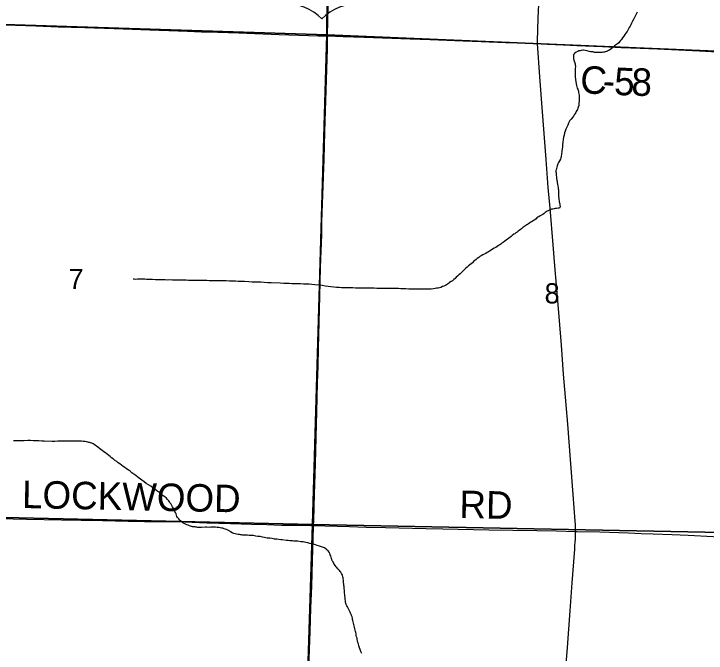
# Model space of a CAD drawing. Extents: x 2.4 to 73.1, y 4.5 to 25.6.
# Drawn here: x 30.759 to 31.475, y 23.516 to 24.177 of the extents above; entities that cross this region are included whole.
import ezdxf

# ---------------------------------------------------------------- set-up
doc = ezdxf.new("R2010")
doc.units = 0
for name, color, linetype in [('GM_X_County_Road', 7, 'Continuous'), ('GM_X_County_Road_Text', 7, 'Continuous'), ('GM_X_Minor_River', 7, 'Continuous'), ('GM_X_Section', 7, 'Continuous'), ('GM_X_Section_Text', 7, 'Continuous'), ('GM_X_Township_Road', 7, 'Continuous'), ('GM_X_Township_Road_Text', 7, 'Continuous'), ('GM_X_US_Route', 7, 'Continuous'), ('GM_X_US_Shield', 7, 'Continuous')]:
    doc.layers.add(name, color=color, linetype=linetype)

msp = doc.modelspace()

# ---------------------------------------------------------------- linework, layer by layer
at = {"layer": 'GM_X_County_Road'}
for points in [[(30.57714, 24.16869), (30.58496, 24.17008), (30.58864, 24.17052), (30.59265, 24.17075), (30.5976, 24.17079), (30.60754, 24.17057), (30.62928, 24.16975), (30.64451, 24.16924), (30.68799, 24.16754), (30.71813, 24.16655), (30.74112, 24.16566), (30.761, 24.16497), (30.78181, 24.16423), (30.80511, 24.16339), (30.83246, 24.16254), (30.8629, 24.16144), (30.89978, 24.16015), (30.93871, 24.15879), (30.95299, 24.15827), (30.97008, 24.15772), (30.99183, 24.15694), (31.03346, 24.15552), (31.07354, 24.15413), (31.08339, 24.15382)], [(31.08339, 24.15382), (31.09963, 24.15331), (31.12107, 24.15257), (31.1686, 24.15087), (31.18942, 24.15009), (31.22358, 24.14867), (31.24222, 24.14799), (31.26707, 24.14712), (31.28167, 24.1466), (31.29844, 24.14598), (31.3002, 24.14594)], [(31.3002, 24.14594), (31.31055, 24.14549), (31.327, 24.14459), (31.34098, 24.14402), (31.36738, 24.14282), (31.38664, 24.142), (31.40651, 24.14121), (31.42421, 24.1404), (31.46769, 24.13848), (31.48632, 24.13756), (31.50992, 24.1365), (31.55112, 24.13472)]]:
    msp.add_lwpolyline(points, dxfattribs=at)
at = {"layer": 'GM_X_Minor_River'}
for points in [[(31.40332, 24.17838), (31.40233, 24.17631), (31.40116, 24.17424), (31.39997, 24.17141)], [(31.39997, 24.17141), (31.39841, 24.16915), (31.39743, 24.16708), (31.39664, 24.16519), (31.39586, 24.16388), (31.39508, 24.16256), (31.3941, 24.16067), (31.39292, 24.1586), (31.39156, 24.15673), (31.39058, 24.15522), (31.38942, 24.15353), (31.38825, 24.15203), (31.38708, 24.15015), (31.38611, 24.14902), (31.38514, 24.1479), (31.38437, 24.14677), (31.38302, 24.14566), (31.38205, 24.14491), (31.3809, 24.14417), (31.37994, 24.14361), (31.37916, 24.14268), (31.37763, 24.14175), (31.37589, 24.14007), (31.37474, 24.13933), (31.37378, 24.13877), (31.37262, 24.13803), (31.37148, 24.13767), (31.37033, 24.13731), (31.36938, 24.13714), (31.36842, 24.13696), (31.36708, 24.1366), (31.36195, 24.13668), (31.36062, 24.13671), (31.3591, 24.13692), (31.35778, 24.13732), (31.35645, 24.13753), (31.35512, 24.13755), (31.35379, 24.13777), (31.35246, 24.13798), (31.35114, 24.13838), (31.34962, 24.13878), (31.34791, 24.139), (31.34696, 24.13902), (31.34544, 24.13885), (31.34429, 24.13849), (31.34296, 24.13832), (31.342, 24.13795), (31.34028, 24.13722), (31.33893, 24.1361), (31.33777, 24.13517), (31.33737, 24.13404), (31.33736, 24.1329), (31.33733, 24.13157), (31.33751, 24.13062), (31.33786, 24.12871), (31.33803, 24.12776), (31.33877, 24.12623), (31.33913, 24.12489), (31.3393, 24.12394), (31.33947, 24.12223), (31.33925, 24.12033), (31.33922, 24.11862), (31.33918, 24.11615), (31.33915, 24.11407), (31.33912, 24.11236), (31.33929, 24.11102), (31.33946, 24.11007), (31.33945, 24.10893), (31.34014, 24.10436), (31.34049, 24.10265), (31.34104, 24.10131), (31.34139, 24.09978), (31.34195, 24.09882), (31.34212, 24.09787), (31.34249, 24.09673), (31.34266, 24.09539), (31.34301, 24.09406), (31.34318, 24.09254), (31.34315, 24.09083), (31.34332, 24.0893), (31.3433, 24.08797), (31.34327, 24.08646), (31.34306, 24.08475), (31.34282, 24.08209), (31.34242, 24.08039), (31.34201, 24.07907), (31.34143, 24.07794), (31.34103, 24.0768), (31.34025, 24.07587), (31.33986, 24.07492), (31.33908, 24.0738), (31.33829, 24.07229), (31.33732, 24.07097), (31.33635, 24.06966), (31.33518, 24.06778), (31.33383, 24.06647), (31.33304, 24.06515), (31.33226, 24.06365), (31.33147, 24.06176), (31.33048, 24.05969), (31.32969, 24.05742)], [(31.32969, 24.05742), (31.3289, 24.05553), (31.3283, 24.05364), (31.32769, 24.05137), (31.32708, 24.0491), (31.32667, 24.04683), (31.32643, 24.04399), (31.3262, 24.04152), (31.32597, 24.03924), (31.32575, 24.03697), (31.32553, 24.03526), (31.32532, 24.03375), (31.3251, 24.03242), (31.32509, 24.03128), (31.32488, 24.02995), (31.32467, 24.02901), (31.32446, 24.02787), (31.32406, 24.02655), (31.3221, 24.02316), (31.32132, 24.02165), (31.32092, 24.02071), (31.32053, 24.01958), (31.32031, 24.01825), (31.31991, 24.01693), (31.31951, 24.01561), (31.31931, 24.01466), (31.31928, 24.01333), (31.31946, 24.01238), (31.31963, 24.01124), (31.31961, 24.00972), (31.31977, 24.00819), (31.31994, 24.00648), (31.3201, 24.00496), (31.32046, 24.00362), (31.32063, 24.00229), (31.32098, 24.00058), (31.32115, 23.99886), (31.3215, 23.99696), (31.32167, 23.99582), (31.32184, 23.99467), (31.32201, 23.99353), (31.32199, 23.99239), (31.32197, 23.99106), (31.32214, 23.98973), (31.32211, 23.98783), (31.32227, 23.98612), (31.32244, 23.98479), (31.32261, 23.98345), (31.32278, 23.98231), (31.32296, 23.98136), (31.32332, 23.97983), (31.32349, 23.97888), (31.32366, 23.97736), (31.32287, 23.97604), (31.32154, 23.97587), (31.32002, 23.97571), (31.31868, 23.97554), (31.31735, 23.97537), (31.31601, 23.97501), (31.31487, 23.97484), (31.31276, 23.97393), (31.31123, 23.97319), (31.31027, 23.97264), (31.30931, 23.97208), (31.30815, 23.97134), (31.307, 23.97041), (31.30565, 23.96948), (31.30431, 23.96874), (31.30315, 23.96781), (31.30181, 23.96707), (31.30066, 23.96652), (31.2997, 23.96578), (31.29873, 23.96484), (31.29757, 23.96372), (31.29604, 23.96299), (31.29489, 23.96225), (31.29354, 23.96132), (31.2922, 23.96058), (31.29104, 23.95984), (31.29008, 23.95909), (31.28912, 23.95854), (31.28816, 23.95799), (31.2872, 23.95724), (31.28624, 23.9565), (31.28508, 23.95575), (31.28373, 23.95464), (31.28258, 23.9539), (31.28142, 23.95296), (31.28027, 23.95203), (31.27911, 23.9511), (31.27796, 23.95036), (31.2768, 23.94943), (31.27584, 23.94887), (31.27411, 23.94757), (31.27295, 23.94664), (31.27179, 23.94552), (31.27026, 23.9446), (31.26911, 23.94385), (31.26795, 23.94273), (31.26641, 23.94162), (31.26487, 23.9405)], [(31.26487, 23.9405), (31.26352, 23.93958), (31.26237, 23.93883), (31.26122, 23.93809), (31.26006, 23.93716), (31.25852, 23.93624), (31.25718, 23.93531), (31.25564, 23.93457), (31.25065, 23.93161), (31.2495, 23.93087), (31.24815, 23.92994), (31.24681, 23.92921), (31.24527, 23.92828), (31.24374, 23.92755), (31.2422, 23.92662), (31.24086, 23.92588), (31.23951, 23.92477), (31.23797, 23.92384), (31.23682, 23.92291), (31.23547, 23.92179), (31.23431, 23.92067), (31.23296, 23.91955), (31.2318, 23.91843), (31.23045, 23.91731), (31.22891, 23.9162), (31.22756, 23.91489), (31.22621, 23.91377), (31.22486, 23.91265), (31.22312, 23.91078), (31.22177, 23.90947), (31.22042, 23.90817), (31.21906, 23.90686), (31.21771, 23.90574), (31.21637, 23.90462), (31.2152, 23.90331), (31.21366, 23.90201), (31.21231, 23.90089), (31.21097, 23.89996), (31.20943, 23.89904), (31.20827, 23.89791), (31.20712, 23.89736), (31.20616, 23.89681), (31.2052, 23.89606), (31.20366, 23.89533), (31.20213, 23.89478), (31.20041, 23.89405), (31.19888, 23.8937), (31.19755, 23.89334), (31.19602, 23.89317), (31.1945, 23.89282), (31.19278, 23.89246), (31.1903, 23.89231), (31.18859, 23.89215), (31.18688, 23.89218), (31.18479, 23.89221), (31.18269, 23.89225), (31.1806, 23.89228), (31.17813, 23.89232), (31.17166, 23.89223), (31.16938, 23.89227), (31.16729, 23.8923), (31.16425, 23.89254), (31.16178, 23.89258), (31.15912, 23.89263), (31.15665, 23.89285), (31.15456, 23.89289), (31.15208, 23.89293), (31.14999, 23.89296), (31.14752, 23.893), (31.14524, 23.89285), (31.14276, 23.89289), (31.14029, 23.89293), (31.13687, 23.89298), (31.13421, 23.89302), (31.13155, 23.89307), (31.12888, 23.89311), (31.12622, 23.89315), (31.12356, 23.8932), (31.12071, 23.89324), (31.11786, 23.89329), (31.115, 23.89333), (31.11215, 23.89338), (31.1093, 23.89361), (31.10645, 23.89347), (31.10303, 23.89352), (31.10036, 23.89357), (31.09789, 23.89361), (31.09523, 23.89384), (31.09257, 23.89388), (31.08972, 23.89412), (31.08687, 23.89454), (31.08403, 23.89478), (31.0808, 23.89521), (31.07777, 23.89583), (31.07435, 23.89626), (31.07017, 23.89671), (31.06713, 23.89695), (31.06428, 23.89718), (31.06144, 23.89742), (31.05858, 23.89747), (31.05554, 23.8977)], [(31.05554, 23.8977), (31.0525, 23.89775), (31.04965, 23.8978), (31.04661, 23.89785), (31.04375, 23.89789), (31.0409, 23.89794), (31.03824, 23.89817), (31.03444, 23.89823), (31.02513, 23.89857), (31.02152, 23.89882), (31.01791, 23.89907), (31.01449, 23.89931), (31.01145, 23.89936), (31.00859, 23.89941), (31.00555, 23.89946), (31.00213, 23.8997), (30.99738, 23.89997), (30.99396, 23.90021), (30.99092, 23.90026), (30.98807, 23.90031), (30.98503, 23.90036), (30.98198, 23.90041), (30.97875, 23.90065), (30.97571, 23.9007), (30.97286, 23.90074), (30.97001, 23.90079), (30.96716, 23.90083), (30.9643, 23.90088), (30.96107, 23.90093), (30.9586, 23.90097), (30.95632, 23.90101), (30.95404, 23.90104), (30.95175, 23.90108), (30.94947, 23.90112), (30.947, 23.90116), (30.94453, 23.9012), (30.94206, 23.90124), (30.93958, 23.90127), (30.93711, 23.90131), (30.93369, 23.90137), (30.93122, 23.90141), (30.92856, 23.90145), (30.92571, 23.9015), (30.92304, 23.90154), (30.92038, 23.90177), (30.91791, 23.90162), (30.91544, 23.90166), (30.91297, 23.9017), (30.91049, 23.90174), (30.90802, 23.90178), (30.90574, 23.90182), (30.90251, 23.90206), (30.90023, 23.9021), (30.89814, 23.90213), (30.89624, 23.90216), (30.89472, 23.90238), (30.89301, 23.9024), (30.89149, 23.90243), (30.88711, 23.9025), (30.88521, 23.90234), (30.88369, 23.90236), (30.88255, 23.90238), (30.88255, 23.90238)], [(30.80836, 23.73509), (30.80456, 23.73496), (30.8017, 23.73482), (30.79885, 23.73486), (30.79067, 23.73499), (30.78802, 23.73523), (30.78517, 23.73546), (30.78231, 23.73551), (30.77946, 23.73555), (30.77642, 23.73579), (30.77357, 23.73565), (30.76976, 23.73552), (30.76729, 23.73537), (30.76444, 23.73541), (30.76177, 23.73546), (30.75892, 23.7355)], [(30.96423, 23.64617), (30.96271, 23.64619), (30.96099, 23.64603), (30.95871, 23.64607), (30.95719, 23.64609), (30.953, 23.64597), (30.95205, 23.64598), (30.95034, 23.64601), (30.94939, 23.64603), (30.94844, 23.64623), (30.9473, 23.64625), (30.94616, 23.64646), (30.94483, 23.64648), (30.94389, 23.64668), (30.94294, 23.64708), (30.9418, 23.64729), (30.94067, 23.64769), (30.93935, 23.64828), (30.93783, 23.64868), (30.93651, 23.64927), (30.93519, 23.65005), (30.93387, 23.65083), (30.93275, 23.6518), (30.93143, 23.65277), (30.9305, 23.65374), (30.92956, 23.65489), (30.92844, 23.65605), (30.9277, 23.65739), (30.92734, 23.65854), (30.92679, 23.66006), (30.92624, 23.66121), (30.92569, 23.66236), (30.92495, 23.6637), (30.9244, 23.66485), (30.92385, 23.66619), (30.9231, 23.66734), (30.92256, 23.66868), (30.92162, 23.66983), (30.92088, 23.67118), (30.92014, 23.67233), (30.91921, 23.67348), (30.91809, 23.67483), (30.91678, 23.67618), (30.91528, 23.67753), (30.91359, 23.6787), (30.91191, 23.68063), (30.90908, 23.68238), (30.90701, 23.68374), (30.90476, 23.68549), (30.90269, 23.68704), (30.90062, 23.68859), (30.89836, 23.68996), (30.8961, 23.69152), (30.89385, 23.69307), (30.88783, 23.69754), (30.88539, 23.69948), (30.88332, 23.70084), (30.88125, 23.70239), (30.87938, 23.70394), (30.87731, 23.7053), (30.87562, 23.70666), (30.87392, 23.70783), (30.87223, 23.70899), (30.87054, 23.71016), (30.86885, 23.71152), (30.86715, 23.71268), (30.86566, 23.71423), (30.86339, 23.7154), (30.8617, 23.71676), (30.8602, 23.71792), (30.8587, 23.71928), (30.8572, 23.72044), (30.85569, 23.72161), (30.854, 23.72296), (30.85231, 23.72413), (30.85062, 23.72529), (30.84912, 23.72646), (30.84761, 23.72762), (30.84592, 23.72879), (30.8446, 23.72976), (30.84348, 23.73073), (30.84235, 23.73151), (30.84103, 23.73229), (30.83971, 23.73307), (30.83858, 23.73347), (30.83763, 23.73367), (30.83668, 23.73388), (30.83554, 23.73408), (30.83422, 23.73429), (30.83289, 23.73489), (30.8308, 23.73492), (30.82909, 23.73514), (30.82719, 23.73517), (30.82548, 23.735), (30.8232, 23.73504), (30.82092, 23.73508), (30.81863, 23.73512), (30.81616, 23.73515), (30.81369, 23.735), (30.81121, 23.73504), (30.80836, 23.73509)], [(31.10069, 23.58111), (31.10053, 23.58264), (31.10055, 23.58378), (31.10037, 23.58492), (31.1002, 23.58606), (31.10003, 23.5872), (31.09987, 23.5891), (31.09989, 23.59024), (31.09972, 23.59139), (31.09955, 23.59272), (31.09938, 23.59386), (31.09901, 23.59482), (31.09865, 23.59615), (31.09829, 23.5973), (31.09774, 23.59845), (31.097, 23.5996), (31.09644, 23.60056), (31.09569, 23.60152), (31.09476, 23.60248), (31.09382, 23.60326), (31.09289, 23.60441), (31.09214, 23.60537), (31.09121, 23.60653), (31.08954, 23.60921), (31.08899, 23.61036), (31.08825, 23.61151), (31.0877, 23.61285), (31.08733, 23.614), (31.08697, 23.61514), (31.08661, 23.61648), (31.08606, 23.61763), (31.08571, 23.61915), (31.08496, 23.6203), (31.08384, 23.62165), (31.0831, 23.62261), (31.08197, 23.62358), (31.08009, 23.62494), (31.07725, 23.62574), (31.07499, 23.62673), (31.07271, 23.62734), (31.07082, 23.62794), (31.06874, 23.62854), (31.06684, 23.62895), (31.06495, 23.62936), (31.06287, 23.62996), (31.06078, 23.63038), (31.05832, 23.63099), (31.05585, 23.63122), (31.05262, 23.63165), (31.05053, 23.63187), (31.04863, 23.6319), (31.04711, 23.63193), (31.04578, 23.63214), (31.04426, 23.63216), (31.04255, 23.63238), (31.04085, 23.63259), (31.03648, 23.63304), (31.03515, 23.63326), (31.03287, 23.63348), (31.03097, 23.6337), (31.0287, 23.63393), (31.02623, 23.63435), (31.02357, 23.63477), (31.02091, 23.635), (31.01826, 23.63543), (31.01598, 23.63584), (31.01371, 23.63645), (31.01143, 23.63668), (31.00935, 23.63709), (31.00669, 23.63751), (31.0046, 23.63774), (31.00251, 23.63777), (31.00061, 23.6378), (30.9989, 23.63783), (30.99757, 23.63785), (30.99643, 23.63786), (30.99548, 23.63807), (30.99453, 23.63828), (30.99339, 23.63829), (30.99225, 23.6385), (30.99112, 23.63871), (30.98941, 23.63912), (30.98789, 23.63933), (30.98657, 23.63973), (30.98562, 23.64013), (30.98468, 23.64052), (30.98317, 23.6415), (30.98223, 23.64208), (30.9811, 23.64267), (30.98015, 23.64306), (30.97902, 23.64365), (30.97751, 23.64425), (30.97638, 23.64465), (30.97524, 23.64504), (30.97391, 23.64525), (30.97239, 23.64547), (30.97088, 23.64587), (30.96917, 23.6459), (30.96765, 23.64611), (30.96594, 23.64614), (30.96423, 23.64617)], [(31.11867, 23.51568), (31.11775, 23.51778), (31.11702, 23.51969), (31.11629, 23.5216), (31.11575, 23.5237), (31.11521, 23.52561), (31.11467, 23.52714), (31.11431, 23.52885), (31.11395, 23.53019), (31.11378, 23.53152), (31.11342, 23.53286), (31.11307, 23.53438), (31.1129, 23.5359), (31.11255, 23.53724), (31.11238, 23.53857), (31.11202, 23.53991), (31.11166, 23.54124), (31.1113, 23.54277), (31.11094, 23.5441), (31.11059, 23.54563), (31.10951, 23.54982), (31.10915, 23.55097), (31.10898, 23.5523), (31.10862, 23.55345), (31.10826, 23.55478), (31.10771, 23.55612), (31.10716, 23.55727), (31.10661, 23.55842), (31.10587, 23.55976), (31.10532, 23.5611), (31.10458, 23.56244), (31.10384, 23.56378), (31.1031, 23.56493), (31.10274, 23.56627), (31.10218, 23.56722), (31.10183, 23.56894), (31.10185, 23.57008), (31.10168, 23.57141), (31.10151, 23.57255), (31.10153, 23.57369), (31.10136, 23.57522), (31.10119, 23.57655), (31.10102, 23.57788), (31.10085, 23.57921), (31.10069, 23.58111)]]:
    msp.add_lwpolyline(points, dxfattribs=at)
at = {"layer": 'GM_X_Section'}
for points in [[(30.5844, 24.66605), (31.05951, 24.65669), (31.08697, 24.65587), (31.08271, 24.15506), (30.57744, 24.17117)], [(31.5629, 24.64118), (31.54999, 24.13545), (31.08271, 24.15506), (31.08697, 24.65587)], [(30.57744, 24.17117), (31.08271, 24.15506), (31.06791, 23.649), (30.56745, 23.66026), (30.56753, 23.66348), (30.5773, 24.16549)], [(31.08271, 24.15506), (31.54999, 24.13545), (31.56119, 23.63922), (31.06791, 23.649)], [(30.56745, 23.66026), (31.06791, 23.649), (31.0521, 23.14884), (30.55466, 23.16723)], [(31.06791, 23.649), (31.56119, 23.63922), (31.55553, 23.13542), (31.0521, 23.14884)]]:
    msp.add_lwpolyline(points, close=True, dxfattribs=at)
at = {"layer": 'GM_X_Township_Road'}
for points in [[(31.3002, 24.14594), (31.30019, 24.14857), (31.30099, 24.17218), (31.30203, 24.19423), (31.30255, 24.20572), (31.30398, 24.23459), (31.30633, 24.2821), (31.30763, 24.30849), (31.30828, 24.32277), (31.30947, 24.34606), (31.31027, 24.36251), (31.31096, 24.37555), (31.31178, 24.39418), (31.31187, 24.39634)], [(31.33969, 23.64185), (31.33963, 23.6448), (31.33947, 23.64859), (31.33924, 23.65247), (31.33706, 23.67983), (31.33438, 23.7161), (31.33148, 23.75266), (31.32982, 23.77279), (31.32729, 23.8044), (31.32497, 23.83414), (31.32328, 23.85521), (31.32155, 23.87628), (31.31823, 23.91623), (31.31649, 23.93792), (31.31337, 23.97602), (31.31138, 23.99737), (31.30918, 24.02619), (31.30678, 24.05749), (31.3055, 24.07547), (31.30266, 24.11173), (31.3002, 24.14594)], [(30.73111, 23.65544), (30.77213, 23.65466), (30.80848, 23.65386), (30.82869, 23.65346), (30.85075, 23.65295), (30.87747, 23.65247), (30.89425, 23.65216), (30.93598, 23.65158), (30.95858, 23.65087), (30.98313, 23.65003), (31.00487, 23.64925), (31.02071, 23.64885), (31.03531, 23.64846), (31.05209, 23.64815), (31.06608, 23.64787), (31.06893, 23.64781)], [(31.06893, 23.64781), (31.08067, 23.64748), (31.10612, 23.64684), (31.12321, 23.64638), (31.1431, 23.64592), (31.18538, 23.64498), (31.20247, 23.64453), (31.25003, 23.64361), (31.29946, 23.64277), (31.31997, 23.64237), (31.33969, 23.64185)], [(31.31254, 23.26383), (31.31421, 23.28736), (31.3159, 23.31123), (31.31663, 23.32115), (31.31769, 23.33572), (31.31932, 23.35616), (31.3218, 23.39026), (31.32325, 23.40979), (31.32406, 23.42158), (31.32638, 23.45351), (31.3272, 23.4656), (31.32886, 23.48948), (31.32997, 23.50498), (31.33125, 23.52202), (31.33411, 23.55983), (31.33623, 23.58866), (31.33878, 23.62338), (31.33901, 23.62729), (31.3392, 23.63064), (31.33941, 23.6339), (31.33958, 23.63704), (31.3397, 23.64138), (31.33969, 23.64185)], [(31.33969, 23.64185), (31.3408, 23.64183), (31.36473, 23.64128), (31.39425, 23.6402), (31.4073, 23.63968), (31.41972, 23.63926), (31.4393, 23.63849), (31.45607, 23.63784), (31.48185, 23.63673), (31.49615, 23.63622), (31.51136, 23.63553), (31.53994, 23.63439), (31.56194, 23.63353), (31.56282, 23.63349)]]:
    msp.add_lwpolyline(points, dxfattribs=at)
at = {"layer": 'GM_X_US_Route'}
msp.add_lwpolyline([(31.06299, 23.47028), (31.0647, 23.52), (31.06532, 23.53832), (31.06608, 23.56256), (31.06698, 23.58524), (31.06784, 23.61227), (31.0686, 23.63371), (31.06893, 23.64781), (31.06905, 23.65298), (31.06997, 23.68063), (31.07043, 23.70052), (31.07122, 23.72475), (31.07147, 23.73906), (31.07211, 23.76547), (31.07305, 23.79529), (31.07349, 23.8127), (31.07399, 23.83134), (31.07528, 23.88511), (31.07612, 23.91462), (31.07705, 23.94009), (31.07737, 23.94818), (31.07745, 23.95564), (31.07753, 23.96186), (31.07866, 23.99883), (31.07974, 24.02647), (31.08052, 24.05475), (31.08165, 24.08706), (31.08319, 24.14051), (31.08339, 24.15382), (31.08388, 24.18683)], dxfattribs=at)
at = {"layer": 'GM_X_US_Shield'}
for centre, start_param, end_param in [((31.03627, 24.14676), 3.785094, 4.712389), ((31.11867, 24.14676), 4.712389, 5.639684)]:
    msp.add_ellipse(centre, major_axis=(-0.0515, 0), ratio=0.8, start_param=start_param, end_param=end_param, dxfattribs=at)

# ---------------------------------------------------------------- texts
at = {"layer": 'GM_X_County_Road_Text'}
for s, rotation, p in [('C', 357.22004, (31.34393, 24.09474)), ('5', 357.4542, (31.37901, 24.09304)), ('8', 358.41938, (31.39702, 24.09225)), ('-', 357.26429, (31.36726, 24.0936))]:
    msp.add_text(s, height=0.02841, rotation=rotation, dxfattribs=at).set_placement(p)
at = {"layer": 'GM_X_Section_Text'}
for s, p in [('7', (30.8157, 23.89225)), ('8', (31.30757, 23.8774))]:
    msp.add_text(s, height=0.02093, rotation=0.00001, dxfattribs=at).set_placement(p)
at = {"layer": 'GM_X_Township_Road_Text'}
for s, rotation, p in [('LOCKWOOD', 358.82008, (30.76747, 23.66605)), ('RD', 359.01279, (31.21943, 23.65563))]:
    msp.add_text(s, height=0.028409, rotation=rotation, dxfattribs=at).set_placement(p)

doc.saveas('drawing.dxf')
